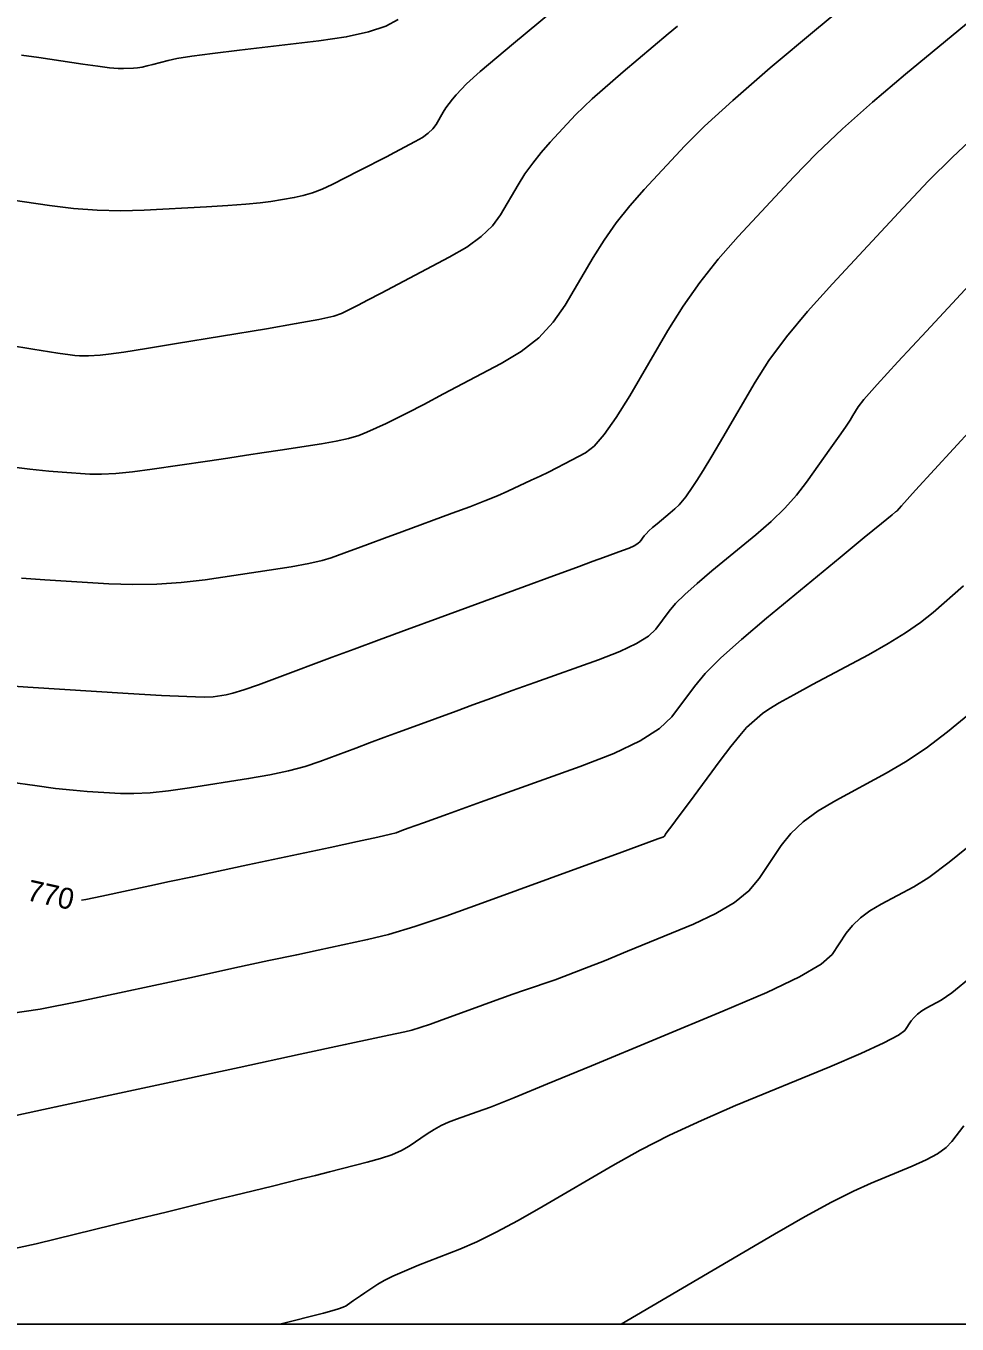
# Model space of a CAD drawing. Extents: x 2082232 to 2083549, y 592624 to 593832.
# Drawn here: x 2083331.9 to 2083362.92, y 592623.8 to 592667.07 of the extents above; entities that cross this region are included whole.
import ezdxf

# ---------------------------------------------------------------- set-up
doc = ezdxf.new("R2010")
doc.units = 0
for name, color, linetype in [('DT_X_Contour_Major', 7, 'Continuous'), ('DT_X_Contour_Minor', 7, 'Continuous'), ('DT_X_TIN_Hull', 7, 'Continuous')]:
    doc.layers.add(name, color=color, linetype=linetype)

msp = doc.modelspace()

# ---------------------------------------------------------------- linework, layer by layer
at = {"layer": 'DT_X_Contour_Major'}
for points in [[(2083331.313, 592656.426), (2083332.127, 592656.293), (2083332.677, 592656.205), (2083332.962, 592656.16), (2083333.371, 592656.099), (2083333.523, 592656.08), (2083333.674, 592656.069), (2083333.825, 592656.066), (2083333.974, 592656.07), (2083334.37, 592656.091), (2083334.641, 592656.121), (2083335.154, 592656.196), (2083335.912, 592656.315), (2083336.912, 592656.478), (2083339.905, 592656.973), (2083340.904, 592657.143), (2083341.655, 592657.284), (2083342.158, 592657.395), (2083342.414, 592657.477), (2083342.765, 592657.654), (2083342.96, 592657.755), (2083343.281, 592657.922), (2083343.729, 592658.157), (2083344.303, 592658.459), (2083346.001, 592659.354), (2083346.586, 592659.695), (2083347.066, 592660.044), (2083347.441, 592660.403), (2083347.712, 592660.771), (2083348.294, 592661.766), (2083348.524, 592662.135), (2083348.78, 592662.496), (2083349.06, 592662.849), (2083349.365, 592663.194), (2083350.212, 592664.104), (2083350.766, 592664.632), (2083351.795, 592665.533), (2083353.297, 592666.807), (2083353.602, 592667.061)], [(2083333.746, 592637.93), (2083333.887, 592637.95), (2083334.423, 592638.056), (2083336.026, 592638.402), (2083336.681, 592638.543), (2083337.442, 592638.706), (2083338.312, 592638.892), (2083339.288, 592639.101), (2083342.036, 592639.687), (2083342.946, 592639.882), (2083343.616, 592640.029), (2083344.045, 592640.127), (2083344.234, 592640.176), (2083344.416, 592640.243), (2083344.632, 592640.321), (2083345.141, 592640.505), (2083345.944, 592640.794), (2083347.041, 592641.188), (2083350.359, 592642.381), (2083351.483, 592642.82), (2083352.367, 592643.242), (2083353.01, 592643.648), (2083353.413, 592644.036), (2083354.168, 592645.051), (2083354.53, 592645.478), (2083355.052, 592646), (2083355.733, 592646.616), (2083356.573, 592647.327), (2083359.024, 592649.348), (2083359.829, 592650.011), (2083360.406, 592650.486), (2083360.753, 592650.771), (2083360.872, 592650.868), (2083360.883, 592650.874), (2083360.887, 592650.877), (2083360.891, 592650.879), (2083360.894, 592650.881), (2083360.897, 592650.883), (2083360.903, 592650.889), (2083360.905, 592650.891), (2083360.907, 592650.892), (2083360.908, 592650.893), (2083360.908, 592650.894), (2083360.909, 592650.895), (2083361.067, 592651.069), (2083361.541, 592651.588), (2083363.436, 592653.663)], [(2083363.145, 592630.406), (2083362.748, 592629.877), (2083362.553, 592629.677), (2083362.268, 592629.474), (2083361.891, 592629.268), (2083361.424, 592629.059), (2083360.056, 592628.496), (2083359.47, 592628.231), (2083358.739, 592627.859), (2083357.862, 592627.379), (2083356.84, 592626.791), (2083351.731, 592623.798)]]:
    msp.add_lwpolyline(points, dxfattribs=at)
at = {"layer": 'DT_X_Contour_Minor'}
for points in [[(2083331.213, 592652.392), (2083332.028, 592652.293), (2083332.656, 592652.225), (2083333.097, 592652.188), (2083334.021, 592652.13), (2083334.41, 592652.123), (2083334.887, 592652.148), (2083335.45, 592652.203), (2083336.099, 592652.29), (2083337.947, 592652.562), (2083338.618, 592652.661), (2083339.245, 592652.755), (2083339.828, 592652.844), (2083340.367, 592652.927), (2083341.747, 592653.141), (2083342.229, 592653.225), (2083342.642, 592653.317), (2083342.985, 592653.417), (2083343.258, 592653.524), (2083343.894, 592653.819), (2083344.192, 592653.963), (2083344.611, 592654.175), (2083345.15, 592654.453), (2083345.809, 592654.799), (2083347.728, 592655.809), (2083348.401, 592656.216), (2083348.981, 592656.675), (2083349.468, 592657.189), (2083349.862, 592657.757), (2083350.79, 592659.342), (2083351.158, 592659.93), (2083351.565, 592660.506), (2083352.012, 592661.069), (2083352.498, 592661.619), (2083353.848, 592663.07), (2083354.502, 592663.721), (2083355.452, 592664.586), (2083356.697, 592665.664), (2083358.238, 592666.956), (2083362.741, 592670.687)], [(2083330.549, 592661.397), (2083332.683, 592661.08), (2083333.481, 592660.981), (2083334.273, 592660.922), (2083335.058, 592660.903), (2083335.838, 592660.925), (2083337.91, 592661.037), (2083338.627, 592661.079), (2083339.223, 592661.124), (2083339.698, 592661.17), (2083340.052, 592661.217), (2083340.836, 592661.347), (2083341.135, 592661.411), (2083341.444, 592661.505), (2083341.764, 592661.629), (2083342.095, 592661.783), (2083342.99, 592662.236), (2083343.316, 592662.402), (2083343.622, 592662.559), (2083343.91, 592662.707), (2083344.178, 592662.848), (2083344.867, 592663.211), (2083345.104, 592663.349), (2083345.299, 592663.491), (2083345.451, 592663.637), (2083345.561, 592663.786), (2083345.797, 592664.19), (2083345.891, 592664.339), (2083345.995, 592664.486), (2083346.108, 592664.629), (2083346.232, 592664.769), (2083346.576, 592665.138), (2083347.03, 592665.543), (2083348.137, 592666.48), (2083349.896, 592667.949)], [(2083331.746, 592648.662), (2083332.525, 592648.608), (2083334.659, 592648.473), (2083335.46, 592648.444), (2083336.261, 592648.456), (2083337.062, 592648.511), (2083337.863, 592648.608), (2083339.999, 592648.923), (2083340.73, 592649.037), (2083341.318, 592649.143), (2083341.765, 592649.243), (2083342.07, 592649.334), (2083342.694, 592649.569), (2083342.978, 592649.675), (2083343.36, 592649.816), (2083343.841, 592649.994), (2083344.421, 592650.206), (2083346.099, 592650.822), (2083346.687, 592651.041), (2083347.191, 592651.236), (2083347.611, 592651.408), (2083347.948, 592651.557), (2083348.734, 592651.922), (2083349.025, 592652.059), (2083349.307, 592652.196), (2083349.58, 592652.333), (2083349.844, 592652.47), (2083350.537, 592652.836), (2083350.825, 592653.058), (2083351.166, 592653.449), (2083351.562, 592654.011), (2083352.013, 592654.742), (2083353.287, 592656.918), (2083353.791, 592657.726), (2083354.351, 592658.516), (2083354.964, 592659.289), (2083355.632, 592660.045), (2083357.485, 592662.036), (2083358.238, 592662.811), (2083359.109, 592663.639), (2083360.098, 592664.522), (2083361.204, 592665.46), (2083364.309, 592668.033)], [(2083331.748, 592666.094), (2083332.326, 592666.011), (2083333.792, 592665.793), (2083334.289, 592665.722), (2083334.68, 592665.674), (2083334.965, 592665.647), (2083335.144, 592665.643), (2083335.479, 592665.661), (2083335.614, 592665.673), (2083335.765, 592665.697), (2083335.933, 592665.732), (2083336.118, 592665.779), (2083336.633, 592665.918), (2083336.927, 592665.978), (2083337.42, 592666.055), (2083338.114, 592666.148), (2083339.007, 592666.257), (2083341.656, 592666.57), (2083342.566, 592666.702), (2083343.31, 592666.865), (2083343.888, 592667.057), (2083344.3, 592667.278)], [(2083330.836, 592645.099), (2083331.954, 592645.027), (2083335.298, 592644.816), (2083336.416, 592644.75), (2083337.261, 592644.71), (2083337.833, 592644.695), (2083338.132, 592644.706), (2083338.566, 592644.77), (2083338.794, 592644.823), (2083339.154, 592644.935), (2083339.644, 592645.105), (2083340.266, 592645.334), (2083342.098, 592646.023), (2083342.834, 592646.298), (2083343.667, 592646.608), (2083344.599, 592646.952), (2083345.628, 592647.33), (2083348.502, 592648.383), (2083349.475, 592648.74), (2083350.239, 592649.019), (2083350.793, 592649.221), (2083351.137, 592649.346), (2083351.776, 592649.576), (2083351.993, 592649.66), (2083352.161, 592649.739), (2083352.283, 592649.814), (2083352.357, 592649.884), (2083352.491, 592650.065), (2083352.556, 592650.141), (2083352.65, 592650.235), (2083352.772, 592650.345), (2083352.923, 592650.473), (2083353.364, 592650.836), (2083353.52, 592650.971), (2083353.657, 592651.105), (2083353.777, 592651.237), (2083353.878, 592651.367), (2083354.122, 592651.712), (2083354.253, 592651.912), (2083354.462, 592652.251), (2083354.749, 592652.731), (2083355.114, 592653.351), (2083356.19, 592655.191), (2083356.654, 592655.913), (2083357.238, 592656.7), (2083357.941, 592657.553), (2083358.765, 592658.47), (2083361.121, 592661.002), (2083361.974, 592661.9), (2083362.766, 592662.692), (2083363.498, 592663.38)], [(2083331.383, 592641.86), (2083332.188, 592641.743), (2083332.881, 592641.652), (2083333.463, 592641.588), (2083333.934, 592641.55), (2083335.04, 592641.485), (2083335.495, 592641.478), (2083336.031, 592641.506), (2083336.648, 592641.57), (2083337.346, 592641.668), (2083339.314, 592641.978), (2083340.016, 592642.1), (2083340.646, 592642.236), (2083341.203, 592642.385), (2083341.688, 592642.547), (2083342.884, 592642.997), (2083343.342, 592643.168), (2083343.819, 592643.346), (2083344.314, 592643.529), (2083344.828, 592643.718), (2083346.225, 592644.23), (2083346.782, 592644.433), (2083347.406, 592644.66), (2083348.097, 592644.91), (2083348.856, 592645.183), (2083350.968, 592645.942), (2083351.681, 592646.22), (2083352.239, 592646.482), (2083352.64, 592646.728), (2083352.885, 592646.96), (2083353.33, 592647.558), (2083353.544, 592647.81), (2083353.853, 592648.119), (2083354.257, 592648.484), (2083354.755, 592648.906), (2083356.211, 592650.106), (2083356.727, 592650.553), (2083357.182, 592650.995), (2083357.576, 592651.431), (2083357.909, 592651.861), (2083358.718, 592653.001), (2083358.991, 592653.389), (2083359.205, 592653.697), (2083359.359, 592653.926), (2083359.453, 592654.076), (2083359.625, 592654.37), (2083359.815, 592654.61), (2083360.258, 592655.111), (2083360.952, 592655.873), (2083361.898, 592656.895), (2083364.757, 592659.968)], [(2083331.385, 592634.149), (2083332.367, 592634.29), (2083333.658, 592634.545), (2083337.513, 592635.376), (2083338.854, 592635.666), (2083339.989, 592635.91), (2083340.916, 592636.109), (2083341.636, 592636.263), (2083343.278, 592636.613), (2083343.979, 592636.787), (2083344.848, 592637.047), (2083345.885, 592637.391), (2083347.091, 592637.821), (2083350.531, 592639.082), (2083351.66, 592639.496), (2083352.952, 592639.969), (2083353.115, 592640.029), (2083353.121, 592640.031), (2083353.124, 592640.032), (2083353.127, 592640.033), (2083353.13, 592640.035), (2083353.135, 592640.036), (2083353.147, 592640.041), (2083353.152, 592640.045), (2083353.16, 592640.053), (2083353.168, 592640.064), (2083353.179, 592640.079), (2083353.208, 592640.124), (2083353.266, 592640.203), (2083353.418, 592640.408), (2083353.664, 592640.739), (2083354.003, 592641.195), (2083355.032, 592642.579), (2083355.387, 592643.047), (2083355.68, 592643.414), (2083355.91, 592643.679), (2083356.078, 592643.842), (2083356.443, 592644.143), (2083356.65, 592644.288), (2083356.996, 592644.499), (2083357.483, 592644.774), (2083358.109, 592645.115), (2083359.965, 592646.109), (2083360.622, 592646.477), (2083361.2, 592646.834), (2083361.7, 592647.181), (2083362.121, 592647.518), (2083363.138, 592648.401)], [(2083330.878, 592630.609), (2083332.894, 592631.033), (2083339, 592632.351), (2083341.028, 592632.788), (2083342.535, 592633.113), (2083343.52, 592633.326), (2083343.983, 592633.425), (2083344.521, 592633.54), (2083344.75, 592633.597), (2083345.035, 592633.682), (2083345.374, 592633.795), (2083345.769, 592633.936), (2083346.896, 592634.348), (2083347.314, 592634.5), (2083347.722, 592634.647), (2083348.119, 592634.788), (2083348.507, 592634.923), (2083349.527, 592635.276), (2083349.965, 592635.434), (2083350.512, 592635.644), (2083351.17, 592635.907), (2083351.939, 592636.222), (2083354.134, 592637.131), (2083354.888, 592637.482), (2083355.506, 592637.85), (2083355.987, 592638.237), (2083356.331, 592638.643), (2083357.065, 592639.748), (2083357.385, 592640.153), (2083357.794, 592640.539), (2083358.292, 592640.906), (2083358.878, 592641.253), (2083360.561, 592642.155), (2083361.208, 592642.534), (2083361.888, 592642.993), (2083362.6, 592643.532), (2083363.344, 592644.152)], [(2083331.103, 592626.223), (2083332.23, 592626.471), (2083335.448, 592627.258), (2083336.563, 592627.531), (2083337.498, 592627.76), (2083338.252, 592627.944), (2083338.824, 592628.084), (2083340.108, 592628.398), (2083340.588, 592628.516), (2083341.066, 592628.634), (2083341.541, 592628.752), (2083342.013, 592628.871), (2083343.27, 592629.188), (2083343.711, 592629.311), (2083344.09, 592629.442), (2083344.407, 592629.582), (2083344.663, 592629.731), (2083345.263, 592630.139), (2083345.493, 592630.284), (2083345.732, 592630.413), (2083345.98, 592630.527), (2083346.237, 592630.625), (2083346.935, 592630.867), (2083347.37, 592631.031), (2083348.149, 592631.343), (2083349.273, 592631.802), (2083350.742, 592632.408), (2083355.121, 592634.222), (2083356.579, 592634.85), (2083357.672, 592635.375), (2083358.398, 592635.797), (2083358.758, 592636.115), (2083359.23, 592636.825), (2083359.436, 592637.086), (2083359.699, 592637.334), (2083360.019, 592637.57), (2083360.396, 592637.793), (2083361.478, 592638.373), (2083361.975, 592638.687), (2083362.656, 592639.194), (2083363.52, 592639.894)], [(2083363.424, 592635.395), (2083362.742, 592634.84), (2083362.394, 592634.591), (2083361.913, 592634.333), (2083361.746, 592634.234), (2083361.603, 592634.129), (2083361.487, 592634.019), (2083361.395, 592633.903), (2083361.185, 592633.587), (2083360.97, 592633.422), (2083360.479, 592633.166), (2083359.715, 592632.817), (2083358.676, 592632.376), (2083355.541, 592631.077), (2083354.403, 592630.587), (2083353.342, 592630.091), (2083352.357, 592629.59), (2083351.448, 592629.083), (2083349.126, 592627.722), (2083348.3, 592627.251), (2083347.563, 592626.856), (2083346.914, 592626.538), (2083346.354, 592626.297), (2083344.978, 592625.756), (2083344.507, 592625.564), (2083344.123, 592625.396), (2083343.828, 592625.251), (2083343.622, 592625.13), (2083343.189, 592624.836), (2083343.039, 592624.734), (2083342.913, 592624.648), (2083342.812, 592624.579), (2083342.735, 592624.527), (2083342.562, 592624.41), (2083342.467, 592624.362), (2083342.309, 592624.305), (2083342.09, 592624.239), (2083341.808, 592624.165), (2083340.351, 592623.798)]]:
    msp.add_lwpolyline(points, dxfattribs=at)
at = {"layer": 'DT_X_TIN_Hull'}
msp.add_lwpolyline([(2083295.768, 592623.798), (2083303.076, 592623.798), (2083305.29, 592623.798), (2083312.39, 592623.798), (2083314.9, 592623.798), (2083321.693, 592623.798), (2083324.399, 592623.798), (2083330.844, 592623.798), (2083335.319, 592623.798), (2083342.25, 592623.798), (2083343.001, 592623.798), (2083348.814, 592623.798), (2083354.009, 592623.798), (2083360.601, 592623.798), (2083361.517, 592623.798), (2083366.731, 592623.798), (2083372.596, 592623.798), (2083378.697, 592623.798), (2083379.847, 592623.798), (2083384.636, 592623.798), (2083387.95, 592623.798), (2083393.636, 592623.798), (2083398.449, 592623.798), (2083402.744, 592623.798)], dxfattribs=at)

# ---------------------------------------------------------------- texts
at = {"layer": 'DT_X_Contour_Major'}
msp.add_text('770', height=0.7, rotation=347.4, dxfattribs=at).set_placement((2083331.883, 592637.933))

doc.saveas('drawing.dxf')
